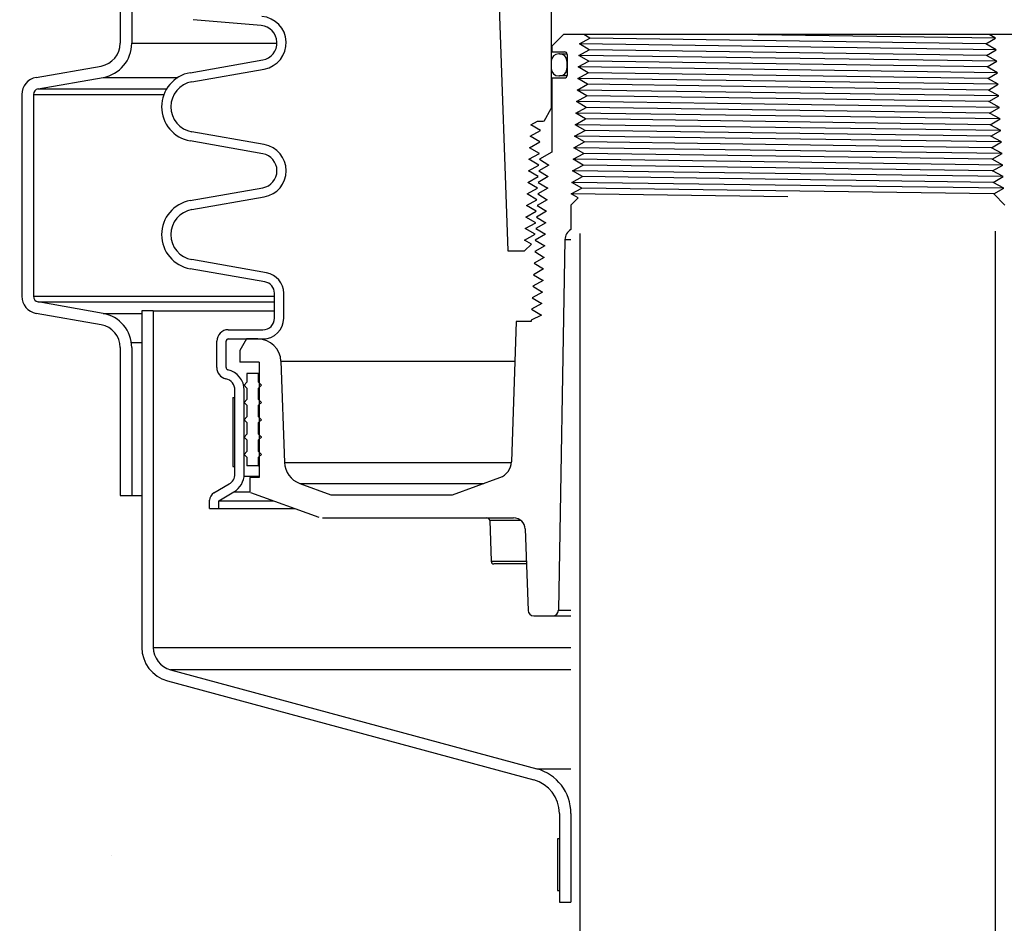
# Model space of a CAD drawing. Extents: x -169 to 2224, y 0 to 2796.
# Tile 318 of 530: x 1632 to 1642, y 960 to 970. Entities that reach past the tile are written whole.
import ezdxf

# ---------------------------------------------------------------- set-up
doc = ezdxf.new("R2010")
doc.units = 0
doc.header["$MEASUREMENT"] = 0
doc.header["$PDSIZE"] = 1
doc.layers.get('DEFPOINTS').update_dxf_attribs({"linetype": 'CONTINUOUS'})
for name, color, linetype in [('DIM', 3, 'CONTINUOUS'), ('GALV-4', 4, 'CONTINUOUS'), ('PEAGRAVEL-HATCH', 3, 'CONTINUOUS'), ('SPILL-BUCKET', 1, 'CONTINUOUS')]:
    doc.layers.add(name, color=color, linetype=linetype)
doc.styles.add('SIMPLEX', font='simplex')
doc.dimstyles.new('DIM64', dxfattribs={"dimscale": 64, "dimtxt": 0.09375, "dimasz": 0.09375, "dimexe": 0.0625, "dimexo": 0.0625, "dimgap": 0.046875, "dimtad": 1, "dimdec": 4, "dimzin": 3, "dimdsep": 46, "dimlunit": 4, "dimtxsty": 'SIMPLEX', "dimcen": 0, "dimclrd": 256, "dimclre": 256, "dimclrt": 256, "dimadec": 0, "dimazin": 0, "dimtfac": 1, "dimtdec": 4, "dimtmove": 0, "dimatfit": 3, "dimfxl": 1, "dimfrac": 2, "dimtolj": 1, "dimtzin": 0, "dimarcsym": 0})

# ---------------------------------------------------------------- blocks, each defined once
blk = doc.blocks.new('*D48')
at = {"layer": 'DEFPOINTS', "color": 0, "transparency": 16777216}
for p in [(2031.773, 978.296), (1368.547, 978.015), (2031.773, 700.523)]:
    blk.add_point(p, dxfattribs=at)
at = {"layer": 'DIM', "lineweight": -2, "transparency": 16777216}
for p, q in [((2031.773, 974.296), (2031.773, 696.523)), ((1368.547, 974.015), (1368.547, 696.523)), ((1374.547, 700.523), (2025.773, 700.523))]:
    blk.add_line(p, q, dxfattribs=at)
at = {"layer": 'DIM', "transparency": 16777216}
for points in [[(1374.547, 701.523), (1374.547, 699.523), (1368.547, 700.523)], [(2025.773, 701.523), (2025.773, 699.523), (2031.773, 700.523)]]:
    blk.add_solid(points, dxfattribs=at)
at = {"layer": 'DIM', "transparency": 16777216, "insert": (1700.16, 708.095), "char_height": 6, "attachment_point": 5, "style": 'SIMPLEX'}
blk.add_mtext('\\A1;55\'-3 1/4" (F.V. TANK SLAB)', dxfattribs=at)

msp = doc.modelspace()

# ---------------------------------------------------------------- hatches: boundary and pattern name
at = {"layer": 'PEAGRAVEL-HATCH'}
h = msp.add_hatch(dxfattribs=at)
h.set_pattern_fill('AR-SAND', color=256, scale=7.5, style=0)
h.set_pattern_definition([(37.5, (-493.384, 31.247), (-0.47245, 14.45118), [0, -11.4, 0, -12.75, 0, -12.1875]), (7.5, (-493.384, 31.247), (13.27333, 21.1661), [0, -6.15, 0, -10.275, 0, -3.9375]), (327.5, (-502.609, 31.247), (23.356064, 0.04244), [0, -3.75, 0, -13.5, 0, -17.625]), (317.5, (-502.609, 31.247), (22.54595, 6.58257), [0, -1.875, 0, -8.85, 0, -10.125])])
h.paths.add_polyline_path([(1707.26344, 968.36731), (1706.00633, 969.62443), (1707.54125, 971.25629), (1707.54125, 973.7036), (1705.68075, 973.7036), (1705.67936, 978.29596), (1648.24082, 978.29596), (1648.24082, 967.14591), (1647.23396, 966.95192), (1647.16685, 965.18198), (1646.93843, 965.18198), (1646.91366, 963.3542), (1642.50182, 961.99078), (1642.42166, 960.77814), (1642.1935, 960.77817), (1642.19067, 935.26576), (1704.54125, 935.26576), (1707.54125, 938.26576)])
h.paths.add_polyline_path([(1712.72757, 930.05404), (1712.72757, 935.93084), (1710.78154, 937.39111), (1710.04162, 939.70884), (1710.04162, 973.7036), (1708.54125, 973.7036), (1708.54125, 938.26576), (1707.36967, 935.43733), (1704.54125, 934.26576), (1642.19421, 934.26576), (1642.19421, 923.08613), (1642.88357, 923.08613), (1642.52234, 917.24243), (1643.21868, 915.87407), (1644.6942, 915.52328), (1645.6942, 917.52328), (1650.35027, 918.21114), (1651.6942, 915.52328), (1661.1942, 915.52328), (1662.1942, 917.52328), (1667.1942, 917.52328), (1668.1942, 915.52328), (1677.6942, 915.52328), (1678.6942, 917.52328), (1683.6942, 917.52328), (1684.6942, 915.52328), (1703.4442, 915.52328), (1704.4442, 917.52328), (1705.40615, 917.52328), (1705.40615, 923.05328), (1707.16351, 927.29592), (1711.82837, 929.05404)])
h = msp.add_hatch(dxfattribs=at)
h.set_pattern_fill('AR-SAND', color=256, scale=7.5, style=0)
h.set_pattern_definition([(37.5, (-621.578, -2e-13), (-0.47245, 14.45118), [0, -11.4, 0, -12.75, 0, -12.1875]), (7.5, (-621.578, -2e-13), (13.27333, 21.1661), [0, -6.15, 0, -10.275, 0, -3.9375]), (327.5, (-630.803, -2e-13), (23.356064, 0.04244), [0, -3.75, 0, -13.5, 0, -17.625]), (317.5, (-630.803, -2e-13), (22.54595, 6.58257), [0, -1.875, 0, -8.85, 0, -10.125])])
h.paths.add_polyline_path([(1637.69704, 960.78247), (1637.53536, 960.78249), (1637.39546, 961.97222), (1633.02843, 963.31274), (1632.95099, 965.18573), (1632.71678, 965.18573), (1632.71678, 966.78697), (1631.65188, 967.34159), (1631.64166, 978.01472), (1615.19741, 978.01472), (1615.19741, 967.23834), (1615.08641, 967.17425), (1614.3828, 967.05019), (1614.2348, 966.96474), (1614.17635, 966.80415), (1614.17635, 965.20292), (1613.8647, 965.20292), (1613.8647, 963.32993), (1609.49767, 961.9894), (1609.42023, 960.79968), (1609.29531, 960.79968), (1609.29613, 935.26579), (1637.69421, 935.26579)])
h.paths.add_polyline_path([(1637.69775, 934.26579), (1609.29613, 934.26579), (1609.29613, 916.69416), (1610.21057, 915.87408), (1611.69774, 915.52328), (1612.69774, 917.52328), (1617.69774, 917.52328), (1618.69774, 915.52328), (1628.19774, 915.52328), (1629.19774, 917.52328), (1634.19774, 917.52328), (1635.19774, 915.52328), (1636.67381, 915.87407), (1637.36962, 917.52328), (1637.00839, 923.08613), (1637.69286, 923.08616)])

# ---------------------------------------------------------------- linework, layer by layer
at = {"layer": 'GALV-4', "color": 1, "linetype": 'Continuous'}
msp.add_lwpolyline([(1637.69775, 967.22357), (1637.69286, 923.08616), (1642.19286, 923.08616), (1642.19775, 967.24928)], dxfattribs=at)
at = {"layer": 'SPILL-BUCKET', "color": 1, "linetype": 'Continuous'}
for p, q in [((1632.71832, 970.48529), (1632.71832, 969.28145)), ((1632.84323, 970.48529), (1632.84323, 969.28145)), ((1636.80849, 970.09345), (1636.9153, 967.03487)), ((1637.387, 969.783), (1637.387, 968.57539)), ((1634.24549, 969.47275), (1633.50947, 969.53714)), ((1637.51841, 969.37677), (1637.39349, 969.25186)), ((1642.37709, 969.37677), (1637.51841, 969.37677)), ((1637.69362, 969.27503), (1637.80538, 969.33749)), ((1637.832, 969.37677), (1637.73942, 969.37677)), ((1637.80538, 969.33749), (1637.73942, 969.37677)), ((1642.09343, 969.27503), (1642.1984, 969.33749)), ((1642.1984, 969.33749), (1642.12817, 969.37677)), ((1637.39349, 969.25186), (1637.39349, 969.1894)), ((1637.39349, 969.1894), (1637.5304, 969.1894)), ((1637.68666, 969.15012), (1637.79876, 969.21257)), ((1637.79876, 969.21257), (1637.69362, 969.27503)), ((1642.20536, 969.21257), (1642.09343, 969.27503)), ((1642.10005, 969.15012), (1642.20536, 969.21257)), ((1633.47705, 968.96321), (1634.26169, 969.10156)), ((1637.387, 969.08772), (1637.387, 969.00777)), ((1637.47694, 969.16767), (1637.46694, 969.16767)), ((1637.47694, 969.16767), (1637.48591, 969.16767)), ((1637.48591, 969.16767), (1637.51276, 969.16767)), ((1637.51276, 969.16767), (1637.5573, 969.16767)), ((1637.55688, 969.08772), (1637.55688, 969.00777)), ((1637.55713, 969.08772), (1637.55688, 969.08772)), ((1637.55788, 969.08772), (1637.55713, 969.08772)), ((1637.55788, 969.16192), (1637.55788, 968.93358)), ((1637.67971, 969.0252), (1637.79214, 969.08766)), ((1637.79214, 969.08766), (1637.68666, 969.15012)), ((1642.21231, 969.08766), (1642.10005, 969.15012)), ((1642.10667, 969.0252), (1642.21231, 969.08766)), ((1631.80825, 968.91135), (1632.51187, 969.03542)), ((1633.49441, 968.8648), (1634.27905, 969.00315)), ((1637.55688, 969.00777), (1637.55713, 969.00777)), ((1637.55713, 969.00777), (1637.55789, 969.00777)), ((1637.78551, 968.96274), (1637.67971, 969.0252)), ((1642.21927, 968.96274), (1642.10667, 969.0252)), ((1631.82995, 968.78834), (1632.53356, 968.9124)), ((1637.39349, 968.9061), (1637.39349, 968.10357)), ((1637.39349, 968.9061), (1637.5304, 968.9061)), ((1637.46694, 968.92783), (1637.47694, 968.92783)), ((1637.4859, 968.92783), (1637.47694, 968.92783)), ((1637.51274, 968.92783), (1637.4859, 968.92783)), ((1637.55724, 968.92783), (1637.51274, 968.92783)), ((1637.67275, 968.90029), (1637.78551, 968.96274)), ((1637.77889, 968.83783), (1637.67275, 968.90029)), ((1642.11329, 968.90029), (1642.21927, 968.96274)), ((1642.22623, 968.83783), (1642.11329, 968.90029)), ((1637.66579, 968.77537), (1637.77889, 968.83783)), ((1637.77227, 968.71291), (1637.66579, 968.77537)), ((1642.11992, 968.77537), (1642.22623, 968.83783)), ((1642.23318, 968.71291), (1642.11992, 968.77537)), ((1631.65342, 968.72683), (1631.65342, 966.54298)), ((1631.77833, 968.72683), (1631.77833, 966.54298)), ((1637.65883, 968.65046), (1637.77227, 968.71291)), ((1642.12654, 968.65046), (1642.23318, 968.71291)), ((1637.30893, 968.44016), (1637.387, 968.57539)), ((1637.387, 968.57539), (1637.38862, 968.57539)), ((1637.38862, 968.57539), (1637.3935, 968.57539)), ((1637.65188, 968.52554), (1637.76565, 968.588)), ((1637.76565, 968.588), (1637.65883, 968.65046)), ((1642.24014, 968.588), (1642.12654, 968.65046)), ((1642.13316, 968.52554), (1642.24014, 968.588)), ((1637.64492, 968.40063), (1637.75903, 968.46309)), ((1637.75903, 968.46309), (1637.65188, 968.52554)), ((1642.2471, 968.46309), (1642.13316, 968.52554)), ((1642.13978, 968.40063), (1642.2471, 968.46309)), ((1637.15909, 968.27571), (1637.27093, 968.33817)), ((1637.16597, 968.40063), (1637.23663, 968.44016)), ((1637.27093, 968.33817), (1637.16597, 968.40063)), ((1637.23663, 968.44016), (1637.30421, 968.44016)), ((1637.63796, 968.27571), (1637.7524, 968.33817)), ((1637.7524, 968.33817), (1637.64492, 968.40063)), ((1642.25406, 968.33817), (1642.13978, 968.40063)), ((1642.1464, 968.27571), (1642.25406, 968.33817)), ((1634.27905, 968.18517), (1633.49441, 968.32352)), ((1637.26431, 968.21326), (1637.15909, 968.27571)), ((1637.74578, 968.21326), (1637.63796, 968.27571)), ((1642.26101, 968.21326), (1642.1464, 968.27571)), ((1634.26169, 968.08676), (1633.47705, 968.22511)), ((1637.1522, 968.1508), (1637.26431, 968.21326)), ((1637.2577, 968.08834), (1637.1522, 968.1508)), ((1637.63101, 968.1508), (1637.74578, 968.21326)), ((1637.73916, 968.08834), (1637.63101, 968.1508)), ((1642.15303, 968.1508), (1642.26101, 968.21326)), ((1642.26797, 968.08834), (1642.15303, 968.1508)), ((1637.14532, 968.02588), (1637.2577, 968.08834)), ((1637.25108, 967.96343), (1637.14532, 968.02588)), ((1637.39349, 968.10357), (1637.25913, 968.02588)), ((1637.25913, 968.02588), (1637.36086, 967.96343)), ((1637.62405, 968.02588), (1637.73916, 968.08834)), ((1637.73254, 967.96343), (1637.62405, 968.02588)), ((1642.15965, 968.02588), (1642.26797, 968.08834)), ((1642.27493, 967.96343), (1642.15965, 968.02588)), ((1637.13844, 967.90097), (1637.25108, 967.96343)), ((1637.36086, 967.96343), (1637.25283, 967.90097)), ((1637.61709, 967.90097), (1637.73254, 967.96343)), ((1642.16627, 967.90097), (1642.27493, 967.96343)), ((1637.13155, 967.77606), (1637.24446, 967.83851)), ((1637.24446, 967.83851), (1637.13844, 967.90097)), ((1637.35457, 967.83851), (1637.24629, 967.77606)), ((1637.25283, 967.90097), (1637.35457, 967.83851)), ((1637.61013, 967.77606), (1637.72591, 967.83851)), ((1637.72591, 967.83851), (1637.61709, 967.90097)), ((1642.28189, 967.83851), (1642.16627, 967.90097)), ((1642.1729, 967.77606), (1642.28189, 967.83851)), ((1633.47705, 967.57935), (1634.26169, 967.7177)), ((1637.12467, 967.65114), (1637.23785, 967.7136)), ((1637.23785, 967.7136), (1637.13155, 967.77606)), ((1637.34828, 967.7136), (1637.23974, 967.65114)), ((1637.24629, 967.77606), (1637.34828, 967.7136)), ((1637.60351, 967.65114), (1637.71929, 967.7136)), ((1637.71929, 967.7136), (1637.61013, 967.77606)), ((1642.28884, 967.7136), (1642.1729, 967.77606)), ((1642.17856, 967.65059), (1642.28884, 967.7136)), ((1633.49441, 967.48094), (1634.27905, 967.61929)), ((1637.23123, 967.58868), (1637.12467, 967.65114)), ((1637.23974, 967.65114), (1637.34199, 967.58868)), ((1637.59935, 967.52986), (1637.67801, 967.60852)), ((1637.67801, 967.60852), (1637.60351, 967.65114)), ((1642.17856, 967.65059), (1642.29929, 967.52986)), ((1637.11779, 967.52623), (1637.23123, 967.58868)), ((1637.22462, 967.46377), (1637.11779, 967.52623)), ((1637.34199, 967.58868), (1637.23319, 967.52623)), ((1637.23319, 967.52623), (1637.3357, 967.46377)), ((1637.59935, 967.52986), (1637.59935, 967.26493)), ((1637.1109, 967.40131), (1637.22462, 967.46377)), ((1637.218, 967.33885), (1637.1109, 967.40131)), ((1637.3357, 967.46377), (1637.22665, 967.40131)), ((1637.22665, 967.40131), (1637.3294, 967.33885)), ((1637.10402, 967.2764), (1637.218, 967.33885)), ((1637.21139, 967.21394), (1637.10402, 967.2764)), ((1637.3294, 967.33885), (1637.2201, 967.2764)), ((1637.2201, 967.2764), (1637.32311, 967.21394)), ((1637.0974, 967.15148), (1637.21139, 967.21394)), ((1637.32311, 967.21394), (1637.21356, 967.15148)), ((1637.09698, 967.03487), (1637.17086, 967.10875)), ((1637.17086, 967.10875), (1637.0974, 967.15148)), ((1637.31682, 967.08902), (1637.20701, 967.02657)), ((1637.21356, 967.15148), (1637.31682, 967.08902)), ((1637.53399, 967.1573), (1637.46395, 963.14427)), ((1636.9153, 967.03487), (1637.09698, 967.03487)), ((1637.31053, 966.96411), (1637.20046, 966.90165)), ((1637.20701, 967.02657), (1637.31053, 966.96411)), ((1634.30318, 966.79705), (1633.49441, 966.93966)), ((1637.20046, 966.90165), (1637.30424, 966.8392)), ((1634.28582, 966.69864), (1633.47705, 966.84125)), ((1637.30424, 966.8392), (1637.19392, 966.77674)), ((1637.19392, 966.77674), (1637.29795, 966.71428)), ((1637.29795, 966.71428), (1637.18737, 966.65182)), ((1637.18737, 966.65182), (1637.29165, 966.58937)), ((1634.38905, 966.3057), (1634.38905, 966.57563)), ((1634.48898, 966.3057), (1634.48898, 966.57563)), ((1637.29165, 966.58937), (1637.18082, 966.52691)), ((1637.18082, 966.52691), (1637.28536, 966.46445)), ((1632.53356, 966.35741), (1631.82995, 966.48147)), ((1637.28536, 966.46445), (1637.17428, 966.40199)), ((1632.51187, 966.23439), (1631.80825, 966.35846)), ((1637.27907, 966.33954), (1637.16815, 966.28509)), ((1637.17428, 966.40199), (1637.27907, 966.33954)), ((1637.00765, 966.26952), (1636.95462, 964.75106)), ((1637.16815, 966.26952), (1637.00765, 966.26952)), ((1637.16815, 966.28509), (1637.16815, 966.26952)), ((1633.88939, 966.18078), (1634.26413, 966.18078)), ((1633.76448, 965.77202), (1633.76448, 966.05587)), ((1633.86441, 965.77202), (1633.86441, 966.05587)), ((1633.88939, 966.08085), (1634.26413, 966.08085)), ((1634.08642, 966.08085), (1634.01431, 965.95594)), ((1634.21025, 966.08085), (1634.08642, 966.08085)), ((1634.26413, 966.08085), (1634.27031, 966.08085)), ((1634.27031, 966.08085), (1634.28883, 966.08085)), ((1632.71832, 965.98836), (1632.71832, 964.38713)), ((1632.84323, 965.98836), (1632.84323, 964.38713)), ((1634.01431, 965.95594), (1634.01431, 965.83102)), ((1634.22516, 965.83102), (1634.01431, 965.83102)), ((1634.22516, 965.83102), (1634.22516, 964.58187)), ((1634.45993, 965.83974), (1634.4982, 964.74383)), ((1633.96184, 964.61935), (1633.96184, 965.52777)), ((1634.06177, 964.61935), (1634.06177, 965.52777)), ((1633.73312, 964.41518), (1633.89938, 964.51117)), ((1634.22516, 964.58187), (1634.12361, 964.58187)), ((1634.12361, 964.58187), (1634.12361, 964.42366)), ((1634.66243, 964.51778), (1635.00113, 964.3945)), ((1636.31759, 964.3945), (1636.83145, 964.58153)), ((1633.78634, 964.33051), (1633.94935, 964.42463)), ((1634.1306, 964.42062), (1634.86806, 964.15221)), ((1635.00113, 964.3945), (1636.31759, 964.3945)), ((1632.71832, 964.38713), (1632.84323, 964.38713)), ((1633.6864, 964.2466), (1633.6864, 964.33426)), ((1633.78634, 964.2466), (1633.78634, 964.33051)), ((1633.6864, 964.2466), (1633.78634, 964.2466)), ((1634.91078, 964.14467), (1636.97946, 964.14467)), ((1636.7271, 964.11453), (1636.71976, 964.11453)), ((1636.71976, 964.11453), (1636.7351, 963.67515)), ((1636.749, 964.11453), (1636.7271, 964.11453)), ((1636.7852, 964.11453), (1636.749, 964.11453)), ((1636.83521, 964.11453), (1636.7852, 964.11453)), ((1636.8984, 964.11453), (1636.83521, 964.11453)), ((1636.97395, 964.11453), (1636.8984, 964.11453)), ((1637.06088, 964.11453), (1636.97395, 964.11453)), ((1637.1043, 964.02412), (1637.13507, 963.14318)), ((1636.7351, 963.67515), (1636.74143, 963.67515)), ((1636.74143, 963.67515), (1636.76033, 963.67515)), ((1636.76033, 963.67515), (1636.7916, 963.67515)), ((1636.77389, 963.64501), (1636.76631, 963.64501)), ((1636.79653, 963.64501), (1636.77389, 963.64501)), ((1636.7916, 963.67515), (1636.83488, 963.67515)), ((1636.83391, 963.64501), (1636.79653, 963.64501)), ((1636.88552, 963.64501), (1636.83391, 963.64501)), ((1636.83488, 963.67515), (1636.88969, 963.67515)), ((1636.95063, 963.64501), (1636.88552, 963.64501)), ((1636.88969, 963.67515), (1636.95539, 963.67515)), ((1637.02833, 963.64501), (1636.95063, 963.64501)), ((1636.95539, 963.67515), (1637.03127, 963.67515)), ((1637.11755, 963.64501), (1637.02833, 963.64501)), ((1637.03127, 963.67515), (1637.11644, 963.67515)), ((1637.19749, 963.0829), (1637.4015, 963.0829))]:
    msp.add_line(p, q, dxfattribs=at)
at = {"layer": 'SPILL-BUCKET', "color": 8}
for p, q in [((1642.09343, 969.27503), (1637.80538, 969.33749)), ((1642.1984, 969.33749), (1639.36765, 969.37677)), ((1642.20536, 969.21257), (1637.69362, 969.27503)), ((1642.10005, 969.15012), (1637.79876, 969.21257)), ((1642.21231, 969.08766), (1637.68666, 969.15012)), ((1642.10667, 969.0252), (1637.79214, 969.08766)), ((1642.21927, 968.96274), (1637.67971, 969.0252)), ((1642.22623, 968.83783), (1637.67275, 968.90029)), ((1642.11329, 968.90029), (1637.78551, 968.96274)), ((1642.23318, 968.71291), (1637.66579, 968.77537)), ((1642.11992, 968.77537), (1637.77889, 968.83783)), ((1642.12654, 968.65046), (1637.77227, 968.71291)), ((1642.24014, 968.588), (1637.65883, 968.65046)), ((1642.13316, 968.52554), (1637.76565, 968.588)), ((1642.2471, 968.46309), (1637.65188, 968.52554)), ((1642.13978, 968.40063), (1637.75903, 968.46309)), ((1642.25406, 968.33817), (1637.64492, 968.40063)), ((1642.1464, 968.27571), (1637.7524, 968.33817)), ((1642.26101, 968.21326), (1637.63796, 968.27571)), ((1642.26797, 968.08834), (1637.63101, 968.1508)), ((1642.27493, 967.96343), (1637.62405, 968.02588)), ((1642.15965, 968.02588), (1637.73916, 968.08834)), ((1642.16627, 967.90097), (1637.73254, 967.96343)), ((1642.28189, 967.83851), (1637.61709, 967.90097)), ((1642.1729, 967.77606), (1637.72591, 967.83851)), ((1642.28884, 967.7136), (1637.61013, 967.77606)), ((1642.17799, 967.65116), (1637.71929, 967.7136)), ((1639.94775, 967.61985), (1637.60351, 967.65114))]:
    msp.add_line(p, q, dxfattribs=at)
at = {"layer": 'SPILL-BUCKET', "color": 7}
for p, q in [((1632.84323, 969.28145), (1634.41647, 969.28145)), ((1632.53356, 968.9124), (1633.34425, 968.9124)), ((1631.82995, 968.78834), (1633.22161, 968.78834)), ((1631.77833, 968.72683), (1633.19165, 968.72683)), ((1637.53399, 967.1573), (1637.59935, 967.1573)), ((1631.77833, 966.54298), (1634.38905, 966.54298)), ((1631.82995, 966.48147), (1634.38905, 966.48147)), ((1632.53356, 966.35741), (1632.95253, 966.35741)), ((1633.07745, 966.38576), (1634.38905, 966.38576)), ((1632.83952, 966.04099), (1632.95253, 966.04099)), ((1634.45993, 965.83974), (1636.99264, 965.83974)), ((1634.4982, 964.74383), (1636.95437, 964.74383)), ((1634.06056, 964.59608), (1634.22516, 964.59608)), ((1634.66243, 964.51778), (1636.6563, 964.51778)), ((1633.94935, 964.42463), (1634.12361, 964.42463)), ((1632.84323, 964.38713), (1632.95253, 964.38713)), ((1633.78634, 964.33051), (1634.37817, 964.33051)), ((1633.78634, 964.2466), (1634.60873, 964.2466)), ((1637.46395, 963.14427), (1637.59935, 963.14427)), ((1637.4015, 963.0829), (1637.59935, 963.0829)), ((1633.07745, 962.74227), (1637.59935, 962.74227)), ((1637.59935, 962.50095), (1633.26261, 962.50095)), ((1637.22902, 961.42811), (1637.59935, 961.42811))]:
    msp.add_line(p, q, dxfattribs=at)
at = {"layer": 'SPILL-BUCKET', "color": 8, "linetype": 'Continuous'}
msp.add_line((1642.15303, 968.1508), (1637.74578, 968.21326), dxfattribs=at)
at = {"layer": 'SPILL-BUCKET', "linetype": 'Continuous'}
for p, q in [((1633.07745, 966.38576), (1632.95253, 966.38576)), ((1632.95253, 966.38576), (1632.95253, 962.74227)), ((1633.07745, 966.38576), (1633.07745, 962.74227)), ((1633.26261, 962.50095), (1637.22902, 961.42812)), ((1633.23028, 962.38029), (1637.19669, 961.30745)), ((1637.47444, 960.94548), (1637.47444, 959.98388)), ((1637.59935, 960.94548), (1637.59935, 959.98388)), ((1637.47444, 959.98388), (1637.59935, 959.98388))]:
    msp.add_line(p, q, dxfattribs=at)
at = {"layer": 'SPILL-BUCKET', "color": 7, "linetype": 'Continuous'}
for p, q in [((1634.09175, 965.70611), (1634.09175, 965.61242)), ((1634.21667, 965.70611), (1634.09175, 965.70611)), ((1634.21667, 965.61242), (1634.21667, 965.70611)), ((1634.21667, 965.70611), (1634.21879, 965.70611)), ((1634.21879, 965.70611), (1634.22517, 965.70611)), ((1634.09175, 965.61242), (1634.06052, 965.58119)), ((1634.06052, 965.58119), (1634.09175, 965.54996)), ((1634.2479, 965.58119), (1634.21667, 965.61242)), ((1634.21667, 965.61242), (1634.21879, 965.61242)), ((1634.21667, 965.54996), (1634.2479, 965.58119)), ((1634.21879, 965.61242), (1634.22517, 965.61242)), ((1634.09175, 965.54996), (1634.09175, 965.42505)), ((1634.21667, 965.42505), (1634.21667, 965.54996)), ((1634.21667, 965.54996), (1634.21879, 965.54996)), ((1634.21879, 965.54996), (1634.22517, 965.54996)), ((1633.93686, 965.4489), (1633.96184, 965.4489)), ((1633.93686, 965.4489), (1633.93686, 964.69941)), ((1633.96184, 964.69941), (1633.96184, 965.4489)), ((1634.09175, 965.42505), (1634.06052, 965.39382)), ((1634.06052, 965.39382), (1634.09175, 965.36259)), ((1634.09175, 965.36259), (1634.09175, 965.23768)), ((1634.2479, 965.39382), (1634.21667, 965.42505)), ((1634.21667, 965.42505), (1634.21879, 965.42505)), ((1634.21667, 965.36259), (1634.2479, 965.39382)), ((1634.21667, 965.23768), (1634.21667, 965.36259)), ((1634.21667, 965.36259), (1634.21879, 965.36259)), ((1634.21879, 965.42505), (1634.22517, 965.42505)), ((1634.21879, 965.36259), (1634.22517, 965.36259)), ((1634.09175, 965.23768), (1634.06052, 965.20645)), ((1634.06052, 965.20645), (1634.09175, 965.17522)), ((1634.09175, 965.17522), (1634.09175, 965.0503)), ((1634.21667, 965.23768), (1634.21879, 965.23768)), ((1634.2479, 965.20645), (1634.21667, 965.23768)), ((1634.21667, 965.17522), (1634.2479, 965.20645)), ((1634.21667, 965.17522), (1634.21879, 965.17522)), ((1634.21667, 965.0503), (1634.21667, 965.17522)), ((1634.21879, 965.23768), (1634.22517, 965.23768)), ((1634.21879, 965.17522), (1634.22517, 965.17522)), ((1634.09175, 965.0503), (1634.06052, 965.01908)), ((1634.21667, 965.0503), (1634.21879, 965.0503)), ((1634.2479, 965.01908), (1634.21667, 965.0503)), ((1634.21879, 965.0503), (1634.22517, 965.0503)), ((1634.06052, 965.01908), (1634.09175, 964.98785)), ((1634.09175, 964.98785), (1634.09175, 964.86293)), ((1634.21667, 964.98785), (1634.2479, 965.01908)), ((1634.21667, 964.98785), (1634.21879, 964.98785)), ((1634.21667, 964.86293), (1634.21667, 964.98785)), ((1634.21879, 964.98785), (1634.22517, 964.98785)), ((1634.24343, 965.02354), (1634.24532, 965.0165)), ((1634.09175, 964.86293), (1634.06052, 964.8317)), ((1634.06052, 964.8317), (1634.09175, 964.80048)), ((1634.21667, 964.86293), (1634.21879, 964.86293)), ((1634.2479, 964.8317), (1634.21667, 964.86293)), ((1634.21667, 964.80048), (1634.2479, 964.8317)), ((1634.21879, 964.86293), (1634.22517, 964.86293)), ((1634.09175, 964.80048), (1634.09175, 964.70679)), ((1634.21667, 964.80048), (1634.21879, 964.80048)), ((1634.21667, 964.70679), (1634.21667, 964.80048)), ((1634.21879, 964.80048), (1634.22517, 964.80048)), ((1633.93686, 964.69941), (1633.96184, 964.69941)), ((1634.21667, 964.70679), (1634.09175, 964.70679)), ((1634.21667, 964.70679), (1634.21879, 964.70679)), ((1634.21879, 964.70679), (1634.22517, 964.70679)), ((1637.47444, 960.67092), (1637.45445, 960.67092)), ((1637.45445, 960.67092), (1637.45445, 960.1088)), ((1637.47444, 960.67092), (1637.47444, 960.1088)), ((1637.45445, 960.1088), (1637.47444, 960.1088))]:
    msp.add_line(p, q, dxfattribs=at)
at = {"layer": 'SPILL-BUCKET', "color": 1, "linetype": 'Continuous'}
for centre, radius, start, end in [((1634.22916, 969.28609), 0.2873, 280, 85), ((1634.22916, 969.28609), 0.18737, 280, 85), ((1632.46849, 969.28145), 0.24983, 279.999999, 0), ((1632.46849, 969.28145), 0.37474, 280, 0), ((1637.5304, 969.16192), 0.02748, 0, 90), ((1637.46694, 969.08772), 0.07995, 90, 180), ((1637.47694, 969.08772), 0.07995, 0, 90), ((1637.46694, 969.00777), 0.07995, 180, 270), ((1637.47694, 969.00777), 0.07995, 270, 0), ((1631.84079, 968.72683), 0.18737, 100, 180), ((1633.54213, 968.59416), 0.37474, 100, 260), ((1637.5304, 968.93358), 0.02748, 270, 0), ((1631.84079, 968.72683), 0.06246, 99.999999, 180), ((1633.54213, 968.59416), 0.27481, 100, 260), ((1634.22916, 967.90223), 0.2873, 280, 80), ((1634.22916, 967.90223), 0.18737, 280, 80), ((1633.54213, 967.2103), 0.37474, 100, 260), ((1633.54213, 967.2103), 0.27481, 100, 260), ((1637.65889, 967.15512), 0.12491, 118.464605, 179), ((1634.26413, 966.57563), 0.22485, 0, 80), ((1634.26413, 966.57563), 0.12491, 0, 80.000001), ((1631.84079, 966.54298), 0.18737, 180, 260), ((1631.84079, 966.54298), 0.06246, 180, 260.000001), ((1632.46849, 965.98836), 0.37474, 0, 80), ((1632.46849, 965.98836), 0.24983, 0, 80.000001), ((1634.26413, 966.3057), 0.12491, 270, 0), ((1634.26413, 966.3057), 0.22485, 270, 0), ((1633.88939, 966.05587), 0.12491, 90, 180), ((1633.88939, 966.05587), 0.02498, 90, 180), ((1634.21025, 965.83102), 0.24983, 2, 90), ((1633.88939, 965.77202), 0.12491, 180, 257.877648), ((1633.88939, 965.77202), 0.02498, 180, 257.877647), ((1633.83693, 965.52777), 0.22485, 0, 77.877648), ((1633.83693, 965.52777), 0.12491, 0, 77.877648), ((1634.74787, 964.75255), 0.24983, 182, 249.999999), ((1636.76736, 964.7576), 0.18737, 290, 358), ((1633.83693, 964.61935), 0.12491, 300, 0), ((1633.83693, 964.61935), 0.22485, 300, 0), ((1633.77984, 964.33426), 0.09344, 119.999999, 180), ((1636.68855, 964.11344), 0.03123, 2, 90), ((1636.97946, 964.01976), 0.12491, 2, 90), ((1636.76631, 963.67624), 0.03123, 182, 270), ((1637.19749, 963.14536), 0.06246, 182, 270), ((1637.4015, 963.14536), 0.06246, 270, 359)]:
    msp.add_arc(centre, radius, start, end, dxfattribs=at)
at = {"layer": 'SPILL-BUCKET', "linetype": 'Continuous'}
for centre, radius, start, end in [((1633.32728, 962.74227), 0.37474, 180, 255.000001), ((1633.32728, 962.74227), 0.24983, 180, 255), ((1637.0997, 960.94548), 0.49966, 0, 75), ((1637.0997, 960.94548), 0.37474, 0, 75.000001)]:
    msp.add_arc(centre, radius, start, end, dxfattribs=at)

# ---------------------------------------------------------------- dimensions: what is measured, and where the dimension line sits
at = {"layer": 'DIM'}
dim = msp.add_linear_dim(base=(2031.77254, 700.52328), p1=(1368.54722, 978.01471), p2=(2031.77254, 978.29596), angle=0, text='<> (F.V. TANK SLAB)', dimstyle='DIM64', dxfattribs=at)
dim.commit()
dim.dimension.update_dxf_attribs({"geometry": '*D48', "text_midpoint": (1700.15988, 708.09471)})

doc.saveas('drawing.dxf')
